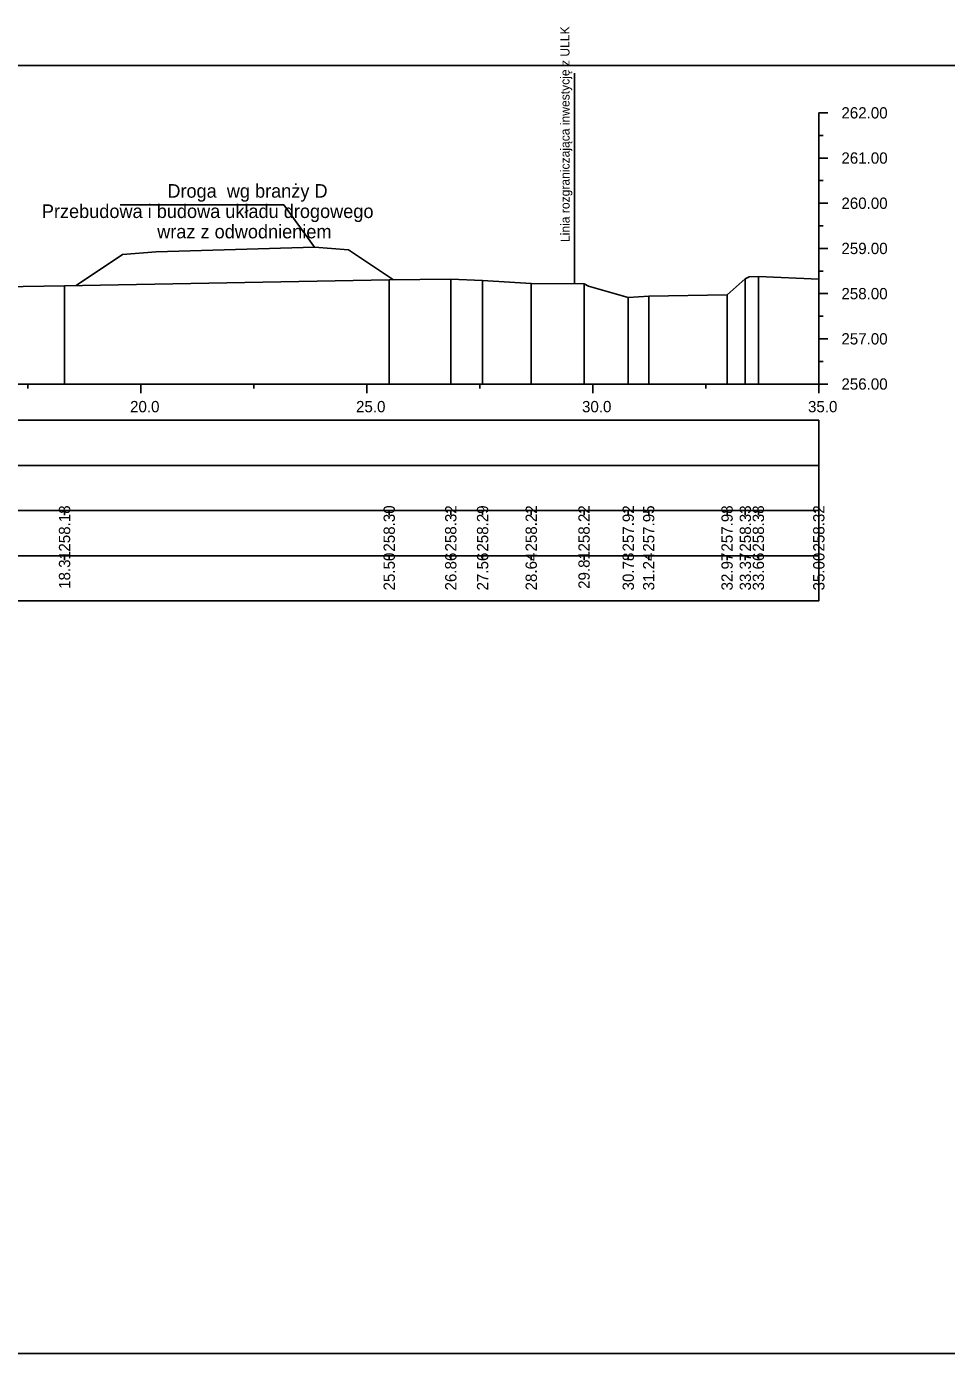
# Model space of a CAD drawing. Extents: x 6516023 to 6560129, y 5513077 to 5529206.
# Drawn here: x 6516420.93 to 6516441.29, y 5514451.16 to 5514480.52 of the extents above; entities that cross this region are included whole.
import ezdxf

# ---------------------------------------------------------------- set-up
doc = ezdxf.new("R2010")
doc.units = 0
for name, color, linetype in [('TOR_PRZEK_P-inne branze', 7, 'Continuous'), ('TOR_PRZEK_P-tabelka istniejace', 7, 'Continuous'), ('TOR_PRZEK_P-tabelka projektowane', 7, 'Continuous'), ('TOR_PRZEK_P-teren istniejacy', 7, 'Continuous'), ('TOR_PRZEK_P-uklad odniesienia', 7, 'Continuous'), ('TOR_PS_T-granica PKP-projektowana', 7, 'Continuous'), ('TOR_RAMKI-ramka+tabelka 1', 7, 'Continuous')]:
    doc.layers.add(name, color=color, linetype=linetype)

msp = doc.modelspace()

# ---------------------------------------------------------------- linework, layer by layer
at = {"layer": 'TOR_PRZEK_P-inne branze'}
for p, q in [((6516426.629, 5514476.569), (6516423.005, 5514476.569)), ((6516427.305, 5514475.634), (6516426.629, 5514476.569))]:
    msp.add_line(p, q, dxfattribs=at)
msp.add_lwpolyline([(6516422.029, 5514474.785), (6516423.055, 5514475.469), (6516423.805, 5514475.529), (6516425.555, 5514475.582), (6516427.305, 5514475.634), (6516428.055, 5514475.574), (6516429.05, 5514474.911)], dxfattribs=at)
at = {"layer": 'TOR_PRZEK_P-tabelka istniejace'}
for p, q in [((6516421.774, 5514469.706), (6516421.774, 5514469.806)), ((6516428.958, 5514469.706), (6516428.958, 5514469.806)), ((6516430.32, 5514469.706), (6516430.32, 5514469.806)), ((6516431.024, 5514469.706), (6516431.024, 5514469.806)), ((6516432.1, 5514469.706), (6516432.1, 5514469.806)), ((6516433.269, 5514469.706), (6516433.269, 5514469.806)), ((6516434.247, 5514469.706), (6516434.247, 5514469.806)), ((6516434.699, 5514469.706), (6516434.699, 5514469.806)), ((6516436.433, 5514469.706), (6516436.433, 5514469.806)), ((6516436.837, 5514469.706), (6516436.837, 5514469.806)), ((6516437.125, 5514469.706), (6516437.125, 5514469.806)), ((6516438.463, 5514469.706), (6516438.463, 5514469.806)), ((6516364.663, 5514468.806), (6516438.463, 5514468.806)), ((6516421.774, 5514468.706), (6516421.774, 5514468.806)), ((6516428.958, 5514468.706), (6516428.958, 5514468.806)), ((6516430.32, 5514468.706), (6516430.32, 5514468.806)), ((6516431.024, 5514468.706), (6516431.024, 5514468.806)), ((6516432.1, 5514468.706), (6516432.1, 5514468.806)), ((6516433.269, 5514468.706), (6516433.269, 5514468.806)), ((6516434.247, 5514468.706), (6516434.247, 5514468.806)), ((6516434.699, 5514468.706), (6516434.699, 5514468.806)), ((6516436.433, 5514468.706), (6516436.433, 5514468.806)), ((6516436.837, 5514468.706), (6516436.837, 5514468.806)), ((6516437.125, 5514468.706), (6516437.125, 5514468.806)), ((6516438.463, 5514468.706), (6516438.463, 5514468.806))]:
    msp.add_line(p, q, dxfattribs=at)
for points in [[(6516428.958, 5514474.911), (6516428.958, 5514472.806), (6516428.958, 5514472.676), (6516428.958, 5514472.606)], [(6516430.32, 5514474.924), (6516430.32, 5514472.806), (6516430.32, 5514472.676), (6516430.32, 5514472.606)], [(6516436.837, 5514474.937), (6516436.837, 5514472.806), (6516436.837, 5514472.676), (6516436.837, 5514472.606)], [(6516437.125, 5514474.986), (6516437.125, 5514472.806), (6516437.125, 5514472.676), (6516437.125, 5514472.606)], [(6516438.463, 5514474.924), (6516438.463, 5514472.806), (6516438.463, 5514472.676), (6516438.463, 5514472.606)], [(6516421.774, 5514474.782), (6516421.774, 5514472.806), (6516421.774, 5514472.676), (6516421.774, 5514472.606)], [(6516431.024, 5514474.899), (6516431.024, 5514472.806), (6516431.024, 5514472.676), (6516431.024, 5514472.606)], [(6516432.1, 5514474.828), (6516432.1, 5514472.806), (6516432.1, 5514472.676), (6516432.1, 5514472.606)], [(6516433.269, 5514474.825), (6516433.269, 5514472.806), (6516433.269, 5514472.676), (6516433.269, 5514472.606)], [(6516434.247, 5514474.523), (6516434.247, 5514472.806), (6516434.247, 5514472.676), (6516434.247, 5514472.606)], [(6516434.699, 5514474.552), (6516434.699, 5514472.806), (6516434.699, 5514472.676), (6516434.699, 5514472.606)], [(6516436.433, 5514474.582), (6516436.433, 5514472.806), (6516436.433, 5514472.676), (6516436.433, 5514472.606)]]:
    msp.add_lwpolyline(points, dxfattribs=at)
msp.add_lwpolyline([(6516364.663, 5514469.806), (6516364.663, 5514467.806), (6516438.463, 5514467.806), (6516438.463, 5514469.806)], close=True, dxfattribs=at)
at = {"layer": 'TOR_PRZEK_P-tabelka projektowane'}
msp.add_line((6516364.663, 5514470.806), (6516438.463, 5514470.806), dxfattribs=at)
msp.add_lwpolyline([(6516364.663, 5514471.806), (6516364.663, 5514469.806), (6516438.463, 5514469.806), (6516438.463, 5514471.806)], close=True, dxfattribs=at)
at = {"layer": 'TOR_PRZEK_P-teren istniejacy'}
msp.add_lwpolyline([(6516420.402, 5514474.755), (6516421.774, 5514474.782), (6516428.958, 5514474.911), (6516430.32, 5514474.924), (6516431.024, 5514474.899), (6516432.1, 5514474.828), (6516433.269, 5514474.825), (6516433.365, 5514474.773), (6516434.247, 5514474.523), (6516434.699, 5514474.552), (6516436.433, 5514474.582), (6516436.837, 5514474.937), (6516436.923, 5514474.977), (6516437.125, 5514474.986), (6516438.463, 5514474.924)], dxfattribs=at)
at = {"layer": 'TOR_PRZEK_P-uklad odniesienia'}
for p, q in [((6516438.463, 5514478.606), (6516438.463, 5514472.606)), ((6516438.663, 5514478.606), (6516438.463, 5514478.606)), ((6516438.563, 5514478.106), (6516438.463, 5514478.106)), ((6516438.663, 5514477.606), (6516438.463, 5514477.606)), ((6516438.563, 5514477.106), (6516438.463, 5514477.106)), ((6516438.663, 5514476.606), (6516438.463, 5514476.606)), ((6516438.563, 5514476.106), (6516438.463, 5514476.106)), ((6516438.663, 5514475.606), (6516438.463, 5514475.606)), ((6516438.563, 5514475.106), (6516438.463, 5514475.106)), ((6516438.663, 5514474.606), (6516438.463, 5514474.606)), ((6516438.563, 5514474.106), (6516438.463, 5514474.106)), ((6516438.663, 5514473.606), (6516438.463, 5514473.606)), ((6516438.563, 5514473.106), (6516438.463, 5514473.106)), ((6516368.463, 5514472.606), (6516438.463, 5514472.606)), ((6516420.963, 5514472.506), (6516420.963, 5514472.606)), ((6516423.463, 5514472.406), (6516423.463, 5514472.606)), ((6516425.963, 5514472.506), (6516425.963, 5514472.606)), ((6516428.463, 5514472.406), (6516428.463, 5514472.606)), ((6516430.963, 5514472.506), (6516430.963, 5514472.606)), ((6516433.463, 5514472.406), (6516433.463, 5514472.606)), ((6516435.963, 5514472.506), (6516435.963, 5514472.606)), ((6516438.463, 5514472.406), (6516438.463, 5514472.606)), ((6516438.663, 5514472.606), (6516438.463, 5514472.606))]:
    msp.add_line(p, q, dxfattribs=at)
at = {"layer": 'TOR_PS_T-granica PKP-projektowana'}
msp.add_line((6516433.061, 5514474.825), (6516433.061, 5514479.483), dxfattribs=at)
at = {"layer": 'TOR_RAMKI-ramka+tabelka 1'}
msp.add_lwpolyline([(6516362.013, 5514479.656), (6516609.513, 5514479.656), (6516609.513, 5514451.156), (6516362.013, 5514451.156)], close=True, dxfattribs=at)

# ---------------------------------------------------------------- texts
at = {"layer": 'TOR_PRZEK_P-inne branze'}
for s, p in [('Droga  wg branży D', (6516424.049, 5514476.729)), ('Przebudowa i budowa układu drogowego', (6516421.272, 5514476.279)), ('wraz z odwodnieniem ', (6516423.824, 5514475.829))]:
    msp.add_text(s, height=0.3, dxfattribs=at).set_placement(p)
at = {"layer": 'TOR_PRZEK_P-tabelka istniejace'}
for s, p in [('258.18', (6516421.899, 5514468.898)), ('258.30', (6516429.083, 5514468.898)), ('258.32', (6516430.445, 5514468.9)), ('258.29', (6516431.149, 5514468.898)), ('258.22', (6516432.225, 5514468.9)), ('258.22', (6516433.394, 5514468.9)), ('257.92', (6516434.372, 5514468.9)), ('257.95', (6516434.824, 5514468.897)), ('257.98', (6516436.558, 5514468.898)), ('258.33', (6516436.962, 5514468.898)), ('258.38', (6516437.25, 5514468.898)), ('258.32', (6516438.588, 5514468.9)), ('18.31', (6516421.899, 5514468.073)), ('25.50', (6516429.083, 5514468.038)), ('26.86', (6516430.445, 5514468.038)), ('27.56', (6516431.149, 5514468.038)), ('28.64', (6516432.225, 5514468.039)), ('29.81', (6516433.394, 5514468.073)), ('30.78', (6516434.372, 5514468.038)), ('31.24', (6516434.824, 5514468.039)), ('32.97', (6516436.558, 5514468.038)), ('33.37', (6516436.962, 5514468.038)), ('33.66', (6516437.25, 5514468.038)), ('35.00', (6516438.588, 5514468.038))]:
    msp.add_text(s, height=0.25, rotation=90, dxfattribs=at).set_placement(p)
at = {"layer": 'TOR_PRZEK_P-uklad odniesienia'}
for s, p in [('262.00', (6516438.963, 5514478.481)), ('261.00', (6516438.963, 5514477.481)), ('260.00', (6516438.963, 5514476.481)), ('259.00', (6516438.963, 5514475.481)), ('258.00', (6516438.963, 5514474.481)), ('257.00', (6516438.963, 5514473.481)), ('256.00', (6516438.963, 5514472.481)), ('20.0', (6516423.224, 5514471.981)), ('25.0', (6516428.224, 5514471.981)), ('30.0', (6516433.224, 5514471.981)), ('35.0', (6516438.224, 5514471.981))]:
    msp.add_text(s, height=0.25, dxfattribs=at).set_placement(p)
at = {"layer": 'TOR_PS_T-granica PKP-projektowana'}
msp.add_text('Linia rozgraniczająca inwestycję z ULLK', height=0.2, rotation=90.0511, dxfattribs=at).set_placement((6516432.95, 5514475.747))

doc.saveas('drawing.dxf')
